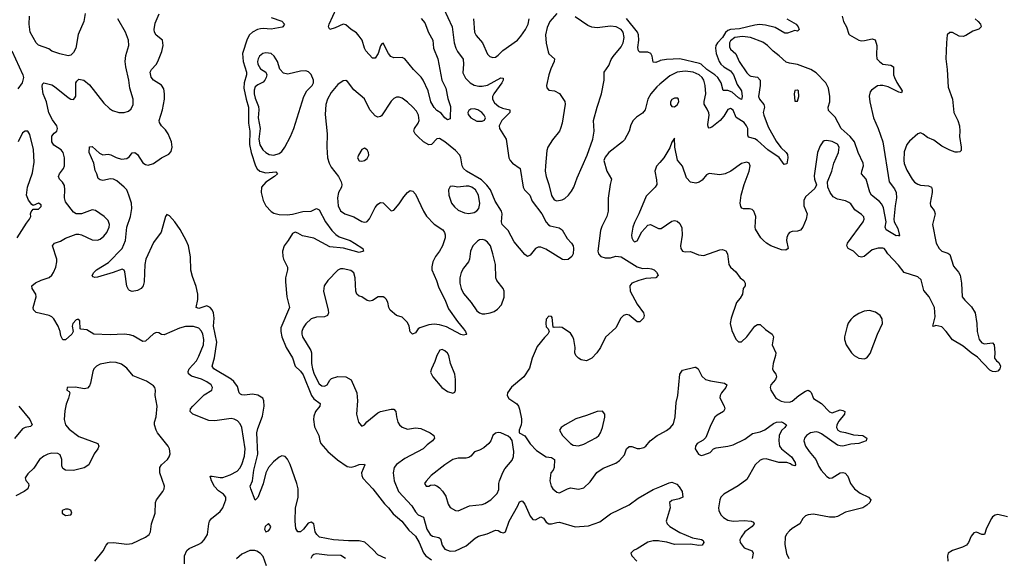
# Model space of a CAD drawing. Header units: inches. Extents: x 1771504 to 1971212, y 471788 to 643615.
# Tile 396 of 587: x 1885208 to 1892578, y 591991 to 596024. Entities that reach past the tile are written whole.
import ezdxf

# ---------------------------------------------------------------- set-up
doc = ezdxf.new("R2010")
doc.units = ezdxf.units.IN
doc.header["$MEASUREMENT"] = 0
doc.layers.add('B8589', color=7, linetype='Continuous')
doc.layers.add('B8599', color=7, linetype='Continuous')

msp = doc.modelspace()

# ---------------------------------------------------------------- linework, layer by layer
at = {"layer": 'B8589', "color": 5}
for points, elevation in [([(1888381.2, 596110), (1888445.8, 595970), (1888459.4, 595850), (1888471.8, 595810), (1888484.8, 595784.8), (1888527.4, 595727.4), (1888531.2, 595691.2), (1888525.7, 595625.7), (1888546.4, 595586.4), (1888581.2, 595550), (1888610, 595534.4), (1888646.1, 595526), (1888670, 595525.5), (1888710, 595534.1), (1888810, 595588.5), (1888826.8, 595586.8), (1888827, 595570), (1888817.8, 595550), (1888756.8, 595470), (1888747, 595450), (1888746.3, 595430), (1888761.7, 595401.7), (1888794.5, 595374.5), (1888822.3, 595362.3), (1888878, 595350), (1888876.9, 595330), (1888816.5, 595270), (1888797.1, 595230), (1888799.3, 595210), (1888849.1, 595129.1), (1888870.2, 594990.2), (1888879.6, 594970), (1888896.9, 594950), (1888954.3, 594910), (1888976.5, 594770), (1888987.8, 594750), (1889026.2, 594710), (1889045, 594665), (1889116.3, 594570), (1889150, 594507), (1889167.2, 594487.2), (1889180, 594480), (1889245.8, 594465.8), (1889270, 594451), (1889305.4, 594385.4), (1889338, 594350), (1889350.6, 594330), (1889354.9, 594310), (1889350.4, 594269.6), (1889341, 594250), (1889312.8, 594227.2), (1889290, 594225.1), (1889270.5, 594229.5), (1889146, 594306), (1889110, 594319.8), (1889090, 594321.5), (1889068.3, 594311.7), (1889030, 594259.6), (1889010, 594251.8), (1888990, 594266), (1888910, 594361.1), (1888864.5, 594444.5), (1888818.9, 594490), (1888814, 594510), (1888820.9, 594570), (1888814.8, 594590), (1888766.2, 594666.2), (1888732, 594750), (1888705.6, 594785.6), (1888665.5, 594825.5), (1888552.5, 594890), (1888530, 594909.1), (1888520.2, 594930), (1888511.3, 594990), (1888501.8, 595010), (1888470, 595044.5), (1888389.7, 595110), (1888350, 595134), (1888330, 595131), (1888290.2, 595089.8), (1888270, 595086.9), (1888230, 595109.7), (1888188.4, 595148.4), (1888168.3, 595170), (1888158, 595190), (1888162.8, 595210), (1888190.3, 595249.7), (1888197.7, 595270), (1888193.4, 595310), (1888178.1, 595338.1), (1888150, 595369.8), (1888110, 595407.2), (1888070, 595435.4), (1888050, 595444.2), (1888030, 595443.6), (1888010, 595434.5), (1887990, 595414.5), (1887915.6, 595304.4), (1887910, 595298), (1887890, 595293.6), (1887870, 595303), (1887830, 595349.7), (1887790, 595432.3), (1887710, 595498.9), (1887661.1, 595561.1), (1887650, 595568.2), (1887630, 595567.1), (1887590, 595538.9), (1887540.3, 595479.7), (1887511.6, 595430), (1887499.5, 595390), (1887495.1, 595315.1), (1887510.3, 595170.3), (1887506.3, 595070), (1887513.4, 594990), (1887525, 594950), (1887539.5, 594919.5), (1887593.8, 594850), (1887614, 594810), (1887618.6, 594790), (1887616.1, 594770), (1887595.8, 594730), (1887587, 594690), (1887591.3, 594630), (1887610, 594592.2), (1887642, 594570), (1887710, 594548), (1887770, 594512.3), (1887790, 594506.7), (1887804, 594510), (1887810, 594511.8), (1887826.4, 594533.6), (1887870, 594617), (1887890, 594643.7), (1887910, 594655.8), (1887930, 594652.4), (1887990, 594593.4), (1888010, 594597.3), (1888050, 594644.9), (1888082.8, 594697.2), (1888110, 594730.8), (1888130, 594744), (1888150, 594740.7), (1888170, 594717.3), (1888230.4, 594590), (1888252.8, 594552.7), (1888310, 594494), (1888374.9, 594450), (1888388.5, 594430), (1888393, 594413), (1888392, 594390), (1888372, 594330), (1888350.3, 594290), (1888319.5, 594250), (1888300.4, 594210), (1888292.7, 594172.7), (1888294.4, 594150), (1888329.2, 594070), (1888343.1, 594023.1), (1888396.5, 593916.5), (1888418.5, 593858.5), (1888484.9, 593764.9), (1888531.3, 593710), (1888544.9, 593690), (1888552.7, 593670), (1888550, 593666.6), (1888530, 593663), (1888510, 593667.3), (1888404, 593724), (1888350, 593739.8), (1888310, 593745), (1888270, 593739.8), (1888203.2, 593716.8), (1888190, 593709.5), (1888170, 593678), (1888148.5, 593668.5), (1888130, 593686), (1888124.4, 593730), (1888110, 593756.3), (1888070, 593795.6), (1888029.2, 593809.2), (1887982, 593850), (1887970.9, 593870), (1887963.5, 593910), (1887952.4, 593932.4), (1887942, 593942), (1887930, 593949.7), (1887891.9, 593948.1), (1887850, 593920.5), (1887830, 593915.8), (1887810, 593921.6), (1887770, 593949.5), (1887750, 593954.5), (1887732.3, 593970), (1887725.4, 593990), (1887720.4, 594090), (1887708.8, 594128.8), (1887686.2, 594146.2), (1887630, 594159.3), (1887610, 594157.6), (1887590, 594148.3), (1887514.9, 594070), (1887488.2, 594030), (1887482.4, 593990), (1887518.2, 593850), (1887519.6, 593830), (1887512.2, 593810), (1887490, 593799.8), (1887430, 593797.2), (1887390, 593784.8), (1887350, 593747.8), (1887330, 593717), (1887320.3, 593690), (1887319.6, 593670), (1887325.5, 593650), (1887387.2, 593547.2), (1887392.7, 593530), (1887393.5, 593450), (1887399, 593410), (1887411.8, 593370), (1887450, 593298.3), (1887470, 593282), (1887490, 593278.9), (1887510.7, 593289.3), (1887530, 593324.9), (1887543.3, 593336.7), (1887590, 593351.8), (1887650, 593348.7), (1887690, 593327.7), (1887733.1, 593230), (1887738, 593170), (1887730.5, 593070), (1887744, 593010), (1887764.5, 592984.5), (1887770, 592981), (1887790, 592991), (1887806.2, 593013.8), (1887890, 593081.1), (1887910, 593090.3), (1887990, 593108.7), (1888008.5, 593108.5), (1888024.9, 593090), (1888029.1, 593049.1), (1888039.5, 593010), (1888052.2, 592990), (1888072.1, 592972.1), (1888110, 592958.5), (1888170, 592967.5), (1888210, 592962.3), (1888281.6, 592930), (1888307.7, 592910), (1888313.4, 592890), (1888299.5, 592870), (1888258.8, 592841.2), (1888227.4, 592810), (1888090, 592738.5), (1888030, 592693.2), (1888012.4, 592670), (1888002.8, 592630), (1888011.2, 592570), (1888043.9, 592490), (1888142.8, 592382.8), (1888170, 592338), (1888190, 592316.5), (1888230, 592299.3), (1888256.4, 592210), (1888279.8, 592170), (1888297.5, 592157.5), (1888346.8, 592146.8), (1888357.4, 592137.4), (1888371.1, 592090), (1888390, 592059), (1888430, 592043.2), (1888470, 592046.4), (1888550, 592084.6), (1888617.9, 592142.1), (1888643.3, 592156.7), (1888706.9, 592173.1), (1888770, 592202), (1888790, 592199.3), (1888810, 592185.5), (1888830, 592180.5), (1888845.2, 592190), (1888871.9, 592270), (1888937.2, 592382.8), (1888950, 592413), (1888970, 592422), (1888990, 592397.3), (1889030, 592305.5), (1889050, 592282), (1889070, 592278.3), (1889110, 592301.1), (1889130, 592292.7), (1889150, 592262.3), (1889170, 592248.2), (1889190, 592248.3), (1889230, 592260.2), (1889250, 592261.2), (1889366.2, 592226.2), (1889466.2, 592233.8), (1889550, 592264), (1889630, 592324.7), (1889770, 592392), (1889838.3, 592441.7), (1889950, 592505.7), (1890000, 592526.8)], 340), ([(1888212.8, 596032.7), (1888240.4, 596000.4), (1888267.8, 595927.8), (1888300.2, 595870), (1888306.5, 595810), (1888339, 595730), (1888368.4, 595570), (1888399.3, 595510), (1888413, 595433), (1888434, 595374), (1888431.7, 595288.3), (1888430, 595282), (1888410, 595274), (1888390, 595289.3), (1888363, 595323), (1888330, 595345.1), (1888310, 595367), (1888286.9, 595410), (1888265.7, 595490), (1888229, 595570), (1888213.1, 595593.1), (1888157.2, 595650), (1888090, 595729.7), (1888070, 595741.3), (1888010, 595738.9), (1887987.4, 595747.4), (1887969.7, 595769.7), (1887930, 595848.7), (1887918, 595842), (1887910, 595828), (1887890.4, 595770), (1887870, 595735.1), (1887850, 595736.2), (1887799.1, 595790), (1887788.4, 595810), (1887772.8, 595870), (1887750, 595901.7), (1887730, 595924.8), (1887689.8, 595949.8), (1887650, 595986.3), (1887629.6, 595989.6), (1887570, 595962.7), (1887529.3, 595950), (1887520.5, 595970), (1887526, 595990), (1887580.4, 596110)], 320), ([(1885697.3, 596070), (1885689.1, 596010.9), (1885647.1, 595912.9), (1885627.7, 595810), (1885610, 595779), (1885590, 595759), (1885570, 595754), (1885509.3, 595769.3), (1885450, 595789), (1885425.2, 595805.2), (1885350, 595832.3), (1885332.3, 595850), (1885287.1, 595930), (1885279.2, 595990), (1885281.1, 596050)], 340), ([(1886442.9, 591950), (1886442.9, 592010), (1886459.5, 592050), (1886475.8, 592064.2), (1886550, 592096), (1886570.6, 592109.4), (1886590, 592130.4), (1886613.3, 592170), (1886623, 592250), (1886629.6, 592270), (1886645.1, 592290), (1886710, 592340.5), (1886727.8, 592370), (1886751.8, 592430), (1886752, 592450), (1886734, 592470), (1886695.8, 592495.8), (1886667.4, 592527.4), (1886643.9, 592570), (1886634.6, 592605.4), (1886650, 592607.2), (1886710, 592595.6), (1886730, 592597.2), (1886784.8, 592615.2), (1886835.4, 592644.6), (1886854.9, 592665.1), (1886870, 592692.7), (1886890, 592756.3), (1886895.8, 592810), (1886870.5, 592970), (1886858.1, 592998.1), (1886839.5, 593019.5), (1886813.3, 593033.3), (1886790, 593038.1), (1886670, 593020.9), (1886623.3, 593023.3), (1886503.7, 593070), (1886483.6, 593090), (1886487.3, 593110), (1886504.5, 593130), (1886590, 593215.3), (1886645.6, 593250), (1886651.9, 593270), (1886640.4, 593290), (1886610, 593312.2), (1886570, 593332.7), (1886494.5, 593354.5), (1886471.6, 593371.6), (1886469.1, 593390), (1886476.8, 593410), (1886530.5, 593470), (1886550, 593504.9), (1886584.9, 593590), (1886586.6, 593630), (1886578.9, 593670), (1886570, 593692.9), (1886550, 593715), (1886510, 593727.5), (1886450, 593727.1), (1886405.1, 593714.9), (1886290, 593663.6), (1886270, 593666.6), (1886250, 593679), (1886230, 593682.7), (1886210, 593672.3), (1886150, 593616.3), (1886130, 593614), (1886057.6, 593657.6), (1886030, 593665.4), (1885990, 593669.7), (1885884.4, 593664.4), (1885762, 593670), (1885710, 593700.9), (1885665.6, 593705.6), (1885662, 593710), (1885657.2, 593770), (1885650, 593779), (1885638, 593778), (1885630, 593777.2), (1885605.3, 593750), (1885601.6, 593730), (1885607.7, 593690), (1885599.1, 593670), (1885550, 593627), (1885530, 593626), (1885516.6, 593656.6), (1885510.9, 593690), (1885497.1, 593730), (1885464.8, 593784.8), (1885450, 593799.6), (1885430, 593809.7), (1885332, 593832), (1885312.1, 593852.1), (1885309.6, 593870), (1885331.1, 593950), (1885328.2, 593970), (1885302, 594010), (1885299.7, 594030), (1885326.8, 594053.2), (1885370, 594073.8), (1885430, 594094.3), (1885449, 594111), (1885461.5, 594130), (1885477.6, 594170), (1885485.6, 594210), (1885485.1, 594230), (1885454.7, 594330), (1885469.6, 594350), (1885513.5, 594366.5), (1885550, 594388.7), (1885630, 594417.1), (1885650, 594417.6), (1885670, 594412), (1885750, 594376.5), (1885790, 594373.6), (1885810, 594380.2), (1885838, 594402), (1885859.8, 594430), (1885878.2, 594470), (1885880.3, 594490), (1885870, 594519.6), (1885840.9, 594550), (1885774.7, 594594.7), (1885750, 594600.5), (1885670, 594571.3), (1885630, 594569.6), (1885610, 594582), (1885550, 594659.5), (1885543.5, 594690), (1885546.2, 594750), (1885542.9, 594782.9), (1885527.9, 594807.9), (1885505.4, 594830), (1885497.7, 594850), (1885506.2, 594870), (1885535.9, 594910), (1885542.9, 594930), (1885544.6, 594990), (1885532.7, 595030), (1885519.7, 595050), (1885465, 595085), (1885447.8, 595110), (1885448.9, 595151.1), (1885466, 595174), (1885486, 595190), (1885491.5, 595210), (1885486.6, 595230), (1885454.7, 595274.8), (1885427.5, 595327.5), (1885408, 595410), (1885384, 595470), (1885377.2, 595522.8), (1885378, 595542), (1885389, 595551), (1885450, 595536.3), (1885470, 595524.9), (1885570, 595440.8), (1885590, 595429.2), (1885610, 595427.4), (1885622, 595438), (1885628.5, 595451.5), (1885629.7, 595550.3), (1885636.6, 595563.4), (1885650, 595578.8), (1885689.2, 595570.8), (1885730, 595536.3), (1885837.9, 595397.9), (1885879.5, 595359.5), (1885903.9, 595344), (1885950, 595328.1), (1885990, 595328.6), (1886021.5, 595338.5), (1886043.6, 595356.4), (1886057.2, 595390), (1886058.7, 595430), (1886033.6, 595510), (1886026.4, 595570), (1886002.9, 595670), (1885998.5, 595710), (1886003.6, 595756.4), (1886026.2, 595830), (1886023.1, 595870), (1886000.7, 595930), (1885944.1, 596030)], 340), ([(1887950, 591988.5), (1887890, 592016), (1887854.9, 592054.9), (1887791.2, 592111.2), (1887750, 592121.4), (1887670, 592121), (1887558, 592130), (1887453.2, 592150), (1887431.5, 592170), (1887421.1, 592190), (1887409.6, 592249.6), (1887390, 592260.5), (1887367.1, 592252.9), (1887333.4, 592210), (1887310, 592189.5), (1887289.5, 592189.5), (1887274.2, 592214.2), (1887269.7, 592270.3), (1887271.8, 592370), (1887293.4, 592446.6), (1887291.5, 592510), (1887282.5, 592550), (1887232.4, 592692.4), (1887214.1, 592734.1), (1887194.5, 592754.5), (1887170, 592757.3), (1887150, 592748.5), (1887107.1, 592712.9), (1887070.6, 592670), (1887050.1, 592630), (1887030.4, 592549.6), (1886990, 592445.1), (1886970, 592427), (1886937.6, 592510), (1886934.2, 592530), (1886949.9, 592570.1), (1886960.3, 592650), (1886990.8, 592770), (1886983.2, 592930), (1886990, 592962.4), (1887025, 593055), (1887037.8, 593130), (1887036.8, 593170), (1887027.4, 593190), (1886990, 593212.5), (1886950, 593220.6), (1886890, 593211.7), (1886870, 593214.2), (1886860.2, 593220.2), (1886850.7, 593230.7), (1886837.4, 593277.4), (1886810, 593315.2), (1886790, 593331.7), (1886662.4, 593410), (1886648.7, 593430), (1886667.3, 593492.7), (1886683.1, 593610), (1886659.9, 593730), (1886663.5, 593790), (1886658.5, 593830), (1886650, 593850.8), (1886634, 593870), (1886610, 593880.2), (1886550, 593861.2), (1886529.1, 593869.1), (1886541.2, 593930), (1886542.7, 593970), (1886530, 594025.6), (1886500.9, 594100.9), (1886488.4, 594148.4), (1886487.2, 594247.2), (1886471.5, 594330), (1886455.5, 594370), (1886410, 594452.4), (1886370, 594509.6), (1886330, 594555.1), (1886310, 594565.2), (1886299.1, 594550), (1886266.1, 594433.9), (1886210, 594354.5), (1886153.4, 594230), (1886145.2, 594190), (1886139.6, 594060.4), (1886132.4, 594030), (1886117.3, 594010), (1886090, 593996.2), (1886050, 593989.6), (1886030, 593995.1), (1886022.6, 594002.6), (1886009.8, 594029.8), (1885995.9, 594135.9), (1885989.6, 594149.7), (1885974.7, 594154.8), (1885907.7, 594130), (1885790, 594095.6), (1885770, 594093.2), (1885758, 594098), (1885750, 594108), (1885763.7, 594130), (1885783.7, 594150), (1885873, 594207), (1885975.9, 594310), (1886000.6, 594370), (1886010.7, 594470), (1886038.5, 594550), (1886048.9, 594610), (1886044.5, 594650), (1886025.6, 594710), (1886009.8, 594749.8), (1885991.1, 594770), (1885936.4, 594816.4), (1885910, 594829.9), (1885887.7, 594832.3), (1885830, 594819.8), (1885810, 594823.9), (1885794.9, 594834.9), (1885786, 594870), (1885773.9, 594893.9), (1885764.4, 594950), (1885729.1, 595030), (1885730, 595070.8), (1885750, 595074.6), (1885805.3, 595025.3), (1885830, 595012.4), (1885870, 595016.5), (1885890, 595011.8), (1885930, 594991.4), (1885970, 594980.8), (1886010, 594983.6), (1886030, 594998.4), (1886050, 595028.2), (1886070, 595030.3), (1886090, 595014), (1886130, 594951.6), (1886150, 594939.1), (1886170, 594934.7), (1886210, 594946.2), (1886270.4, 594989.6), (1886324.1, 595016), (1886342.4, 595037.6), (1886350.6, 595070), (1886344.5, 595110), (1886319.4, 595170), (1886300.4, 595200.4), (1886270.4, 595230.4), (1886254.5, 595254.5), (1886252.3, 595270), (1886277.4, 595350), (1886292.7, 595430), (1886292.8, 595470), (1886287, 595507), (1886270, 595533.7), (1886209.7, 595570), (1886193.3, 595593.3), (1886185.1, 595630), (1886194.7, 595650), (1886230.5, 595689.5), (1886242.7, 595710), (1886273.2, 595786.8), (1886282.2, 595830), (1886278, 595870), (1886230, 595907.1), (1886218.3, 595930), (1886214.9, 595950), (1886221.6, 595998.4), (1886252.3, 596067.7)], 320), ([(1887090, 596041), (1887170, 596013.1), (1887190.6, 595990), (1887178.8, 595970), (1887172.4, 595967.6), (1887090, 595953.2), (1887030, 595958.3), (1887010, 595956), (1886988.4, 595950), (1886950.3, 595930), (1886929.5, 595910.5), (1886910, 595876.9), (1886877, 595770), (1886882, 595710), (1886905.3, 595630), (1886905.2, 595610), (1886887.7, 595550), (1886886.7, 595510), (1886902.3, 595430), (1886920.5, 595370), (1886920.6, 595250), (1886929.7, 595189.7), (1886929.1, 595090), (1886940.6, 595030), (1886973.6, 594930), (1886986.6, 594906.6), (1887005, 594890), (1887050, 594877.3), (1887125.8, 594885.8), (1887137.3, 594870), (1887115.2, 594850), (1887050, 594807.7), (1887019.4, 594770), (1887016.9, 594730), (1887031, 594670), (1887049.6, 594630), (1887090, 594586.5), (1887110, 594574.1), (1887150, 594564.4), (1887210, 594561.9), (1887250, 594566.6), (1887328.5, 594588.5), (1887388.8, 594591.2), (1887430.2, 594610.2), (1887450, 594599.5), (1887497.1, 594510), (1887545.7, 594445.7), (1887575.1, 594415.1), (1887599, 594399), (1887682, 594370), (1887715.5, 594350), (1887776.3, 594310), (1887781, 594290), (1887750, 594281.7), (1887632.7, 594312.7), (1887530, 594322), (1887410, 594387.4), (1887324.7, 594404.7), (1887290, 594426.6), (1887270, 594433.6), (1887250, 594422.7), (1887218.4, 594370), (1887187.7, 594330), (1887176.4, 594290), (1887177.6, 594250), (1887183.1, 594230), (1887212.7, 594170), (1887214, 594150), (1887198.8, 594090), (1887198.4, 594061.6), (1887208.8, 593948.8), (1887226.7, 593870), (1887164, 593716), (1887162.2, 593690), (1887169.7, 593649.7), (1887203.4, 593570), (1887251.4, 593491.4), (1887270.1, 593430), (1887310, 593392.3), (1887330, 593364.8), (1887392.6, 593210), (1887410, 593185), (1887458.3, 593150), (1887453.8, 593130), (1887422, 593090), (1887410, 593054.5), (1887407.8, 593030), (1887414.6, 592974.6), (1887446.4, 592910), (1887454, 592870), (1887462.5, 592850), (1887514.1, 592790), (1887587.2, 592727.2), (1887659.2, 592679.2), (1887690, 592672.7), (1887720, 592680), (1887750, 592694.5), (1887790, 592696), (1887793, 592690), (1887766.4, 592630), (1887768.7, 592610), (1887777.8, 592590), (1887851.7, 592511.7), (1887938.7, 592398.7), (1887970.1, 592370.1), (1888005, 592325), (1888069.3, 592270), (1888121.9, 592201.9), (1888170, 592155.6), (1888198, 592110), (1888230, 592033), (1888248.8, 592010), (1888290, 591980.2)], 320), ([(1888604, 596030), (1888612.3, 595930), (1888625.4, 595905.4), (1888672.5, 595850), (1888710, 595767), (1888728.4, 595748.4), (1888742.2, 595742.2), (1888750, 595739.6), (1888770, 595744.4), (1888790, 595757.7), (1888825.8, 595794.2), (1888934.7, 595870), (1888960.5, 595899.5), (1888993.6, 595950), (1889013.6, 595990), (1889022.4, 596030)], 360), ([(1889230, 596069.6), (1889177.1, 596010), (1889155.6, 595964.4), (1889145.3, 595910), (1889148.4, 595848.4), (1889163.2, 595783.2), (1889170, 595768.2), (1889210.3, 595730), (1889208.7, 595710), (1889183, 595657), (1889169.2, 595610.8), (1889151.8, 595530), (1889153.8, 595513.8), (1889170, 595497.1), (1889211, 595490), (1889250, 595470.3), (1889290, 595410.5), (1889292, 595392), (1889267.9, 595250), (1889256.5, 595210), (1889247.8, 595190), (1889195.8, 595124.2), (1889161.5, 595070), (1889155.2, 595044.8), (1889143.9, 594930), (1889142.2, 594890), (1889148.2, 594850), (1889170.2, 594790), (1889190, 594707.7), (1889210, 594675.8), (1889230, 594668.8), (1889270, 594675.6), (1889290, 594686.3), (1889316.9, 594710), (1889339.6, 594740.4), (1889356.4, 594770), (1889380.4, 594839.6), (1889456.9, 595010), (1889499.1, 595130), (1889507.2, 595190), (1889504.2, 595270), (1889530.8, 595370), (1889563.7, 595470), (1889582.9, 595570), (1889582.9, 595630), (1889617.9, 595682.1), (1889635.2, 595724.8), (1889650.5, 595749.5), (1889710, 595819.5), (1889724.6, 595850), (1889733.3, 595890), (1889725.8, 595930), (1889709.8, 595950), (1889673, 595970), (1889630, 595975.6), (1889530, 595963.4), (1889490, 595967.5), (1889460, 595980), (1889366.2, 596046.2)], 360), ([(1890000, 595716), (1889970, 595704.4), (1889950, 595707), (1889943, 595750), (1889931.8, 595771.8), (1889910, 595779.8), (1889850, 595780.7), (1889839.5, 595790), (1889835.1, 595815.1), (1889842, 595870), (1889840.1, 595910), (1889831.7, 595930), (1889750, 596032.1)], 340), ([(1885150.2, 595790), (1885232.8, 595610), (1885236.9, 595590), (1885225.7, 595550), (1885194.3, 595505.7)], 340), ([(1890000, 595540.1), (1889978.4, 595521.6), (1889932.2, 595470), (1889909.3, 595430), (1889890, 595349.6), (1889870, 595324.2), (1889825.3, 595294.8), (1889799.3, 595270), (1889783.4, 595236.6), (1889770, 595189), (1889734.6, 595125.4), (1889721, 595110), (1889617.3, 595030), (1889590, 594994), (1889582, 594970), (1889602, 594890), (1889639.3, 594830), (1889627.4, 594790), (1889613, 594687), (1889614.3, 594590), (1889602.8, 594550), (1889565, 594475), (1889555.5, 594444.5), (1889535.8, 594290), (1889539.6, 594270), (1889558.4, 594250), (1889590, 594240.6), (1889630, 594241.2), (1889670, 594253.6), (1889710, 594248.6), (1889830, 594174.1), (1889870, 594162), (1889910, 594162.7), (1889937.6, 594157.6), (1889956.3, 594150), (1889974.4, 594134.4), (1889988.4, 594110), (1889970, 594091.6), (1889894.4, 594085.6), (1889842.4, 594070), (1889790.4, 594050), (1889776.5, 594030), (1889777.4, 593990), (1889830, 593893.4), (1889877, 593830), (1889883.1, 593810), (1889877.6, 593790), (1889850, 593760.7), (1889830, 593761.6), (1889770, 593810.8), (1889750, 593815.3), (1889728.8, 593810), (1889708, 593790), (1889670, 593716.2), (1889594.1, 593645.9), (1889554.9, 593570), (1889528.5, 593530), (1889490, 593489.7), (1889450, 593469.7), (1889410, 593477.2), (1889389.9, 593489.9), (1889371.7, 593510), (1889364.7, 593530), (1889365, 593570), (1889355.3, 593630), (1889348.8, 593648.8), (1889330, 593676.2), (1889270, 593718), (1889250, 593722.9), (1889210, 593719), (1889202.7, 593722.7), (1889193.6, 593793.6), (1889190, 593802), (1889170, 593804), (1889150, 593782), (1889146.4, 593750), (1889150, 593724.7), (1889164.7, 593710), (1889171, 593690), (1889162.8, 593670), (1889135.8, 593644.2), (1889082.9, 593577.1), (1889045.3, 593490), (1889025.5, 593414.5), (1888983, 593350), (1888890, 593272.9), (1888860.6, 593230), (1888858.2, 593210), (1888868.6, 593188.6), (1888930, 593147.7), (1888942.4, 593130), (1888948.9, 593108.9), (1888964.4, 593035.6), (1888965.3, 593010), (1888963.1, 592990), (1888948, 592950), (1888946.8, 592930), (1888990, 592907.6), (1889030, 592849.2), (1889077.4, 592797.4), (1889150, 592751.5), (1889190, 592746.9), (1889210.9, 592730.9), (1889208.6, 592671.4), (1889201.7, 592650), (1889184.2, 592630), (1889176.9, 592570), (1889186.3, 592530), (1889198.3, 592510), (1889230, 592486), (1889250, 592481.8), (1889310, 592512.2), (1889330, 592517.6), (1889390, 592508.8), (1889430, 592517.6), (1889477.4, 592562.6), (1889527.7, 592632.3), (1889575.2, 592664.8), (1889670, 592702.7), (1889696.9, 592723.1), (1889734.9, 592765.1), (1889751.5, 592810), (1889770, 592828.5), (1889790, 592827.6), (1889830, 592813.6), (1889850, 592812.4), (1889879.6, 592820.4), (1889896.3, 592830), (1889928.8, 592871.2), (1889979.7, 592910), (1890000, 592920.9)], 360), ([(1885189.7, 594390), (1885258.6, 594501.4), (1885282.9, 594530), (1885292, 594550), (1885289.6, 594570), (1885294.5, 594585.5), (1885310, 594606), (1885350, 594604.9), (1885370, 594624.7), (1885370, 594638), (1885350, 594649), (1885310, 594633.2), (1885299.3, 594639.3), (1885273, 594673), (1885260.3, 594710), (1885265.8, 594770), (1885303.7, 594876.3), (1885316.5, 594956.5), (1885311.1, 595051.1), (1885283.7, 595163.7), (1885270, 595189.4), (1885250, 595189.6), (1885230, 595177.6), (1885197.5, 595110)], 360), ([(1890000, 594955.6), (1889973.9, 594926.1), (1889962.9, 594890), (1889976.2, 594823.8), (1889976.4, 594790), (1889964.9, 594770), (1889897.5, 594702.5), (1889843.1, 594570), (1889810, 594504.5), (1889798.2, 594470), (1889788.5, 594411.5), (1889790.3, 594390), (1889800.3, 594370), (1889810, 594360.3), (1889830, 594368.7), (1889865.7, 594434.3), (1889910, 594486), (1889930, 594490.5), (1889990, 594459.3), (1890000, 594460.4)], 380), ([(1885769.8, 591970.2), (1885833.6, 592046.4), (1885854.5, 592090), (1885870, 592107.7), (1885910, 592110.3), (1886010, 592096), (1886050, 592101.7), (1886150.8, 592149.2), (1886176.9, 592170), (1886186.6, 592190), (1886193.7, 592250), (1886223, 592330), (1886224.5, 592410), (1886232.3, 592430), (1886279.3, 592490), (1886289.4, 592510), (1886292.3, 592530), (1886256.3, 592630), (1886256.9, 592670), (1886268.6, 592691.4), (1886315.6, 592730), (1886327.6, 592750), (1886334.2, 592774.2), (1886329.6, 592810), (1886319.6, 592830), (1886240.5, 592930), (1886229.7, 592950), (1886218, 592990), (1886217.4, 593010), (1886228.7, 593051.3), (1886237.2, 593130), (1886222.4, 593210), (1886223.7, 593250), (1886219.3, 593270), (1886210, 593281.2), (1886156.9, 593316.9), (1886057.8, 593357.8), (1886010, 593415.4), (1885970, 593443.5), (1885930, 593457.2), (1885890, 593460.8), (1885810, 593443.9), (1885782.4, 593430), (1885762, 593410), (1885754.6, 593390), (1885738.4, 593301.6), (1885730, 593281.2), (1885714.6, 593265.4), (1885690, 593259.6), (1885626.4, 593273.6), (1885564.7, 593270), (1885562, 593250), (1885579.8, 593239.8), (1885584.7, 593230), (1885574.4, 593190), (1885555.8, 593144.2), (1885545.4, 593094.6), (1885542.1, 593030), (1885550.9, 592990), (1885578.6, 592958.6), (1885650, 592904.1), (1885793.4, 592850), (1885801.6, 592830), (1885794.4, 592810), (1885766.7, 592773.3), (1885726.8, 592690), (1885691.7, 592668.3), (1885610, 592648.3), (1885550, 592649.7), (1885530, 592663.7), (1885524.2, 592684.2), (1885524.8, 592730), (1885510, 592764.7), (1885494.9, 592774.9), (1885450, 592777.7), (1885418.4, 592770), (1885390, 592756.8), (1885355.5, 592730), (1885314.6, 592665.4), (1885270, 592624.2), (1885250, 592592.3), (1885253.7, 592573.7), (1885273.4, 592550), (1885277.3, 592537.3), (1885270.3, 592510), (1885241.6, 592490), (1885180.4, 592459.6)], 360), ([(1885201.6, 593130), (1885284.9, 593030), (1885302, 592990), (1885290, 592978), (1885250, 592969.7), (1885230, 592960.5), (1885170, 592887)], 340), ([(1890000, 592120.5), (1889990, 592122.1), (1889950, 592120.6), (1889910, 592110.8), (1889830, 592060.7), (1889802, 592050), (1889783, 592030), (1889790.5, 592010), (1889828.5, 591970)], 340), ([(1887054.9, 591934.9), (1887030, 592005.6), (1887010, 592026), (1886983.3, 592043.3), (1886968.2, 592048.2), (1886930, 592048.3), (1886870, 592023.1), (1886830, 591988.1)], 340), ([(1887646.3, 591990), (1887611.1, 592011.1), (1887510, 592014.6), (1887430, 592023.9), (1887410, 592020.5), (1887397.6, 592010), (1887388.1, 591990)], 340)]:
    msp.add_lwpolyline(points, dxfattribs=dict(at, elevation=elevation))
for points, elevation in [([(1887050, 595776.5), (1887028.5, 595770), (1887003.2, 595750), (1886992.6, 595730), (1886988.5, 595710), (1886990.3, 595690), (1887010, 595657), (1887050.7, 595630), (1887058.4, 595610), (1887053.4, 595590), (1887043.2, 595570), (1887030, 595556.8), (1886990, 595537.3), (1886970, 595521.1), (1886963.4, 595496.6), (1886963.7, 595470), (1886970, 595435.3), (1886995, 595375), (1886998.9, 595350), (1886992.2, 595290), (1887007.1, 595210), (1886998.7, 595130), (1887006, 595086), (1887027.1, 595050), (1887050, 595029.3), (1887075, 595015), (1887110, 595009.4), (1887150, 595022.5), (1887170, 595037.8), (1887192.9, 595070), (1887236.4, 595150), (1887260.9, 595210), (1887334.5, 595450), (1887358, 595490), (1887398.7, 595530), (1887408, 595550), (1887408, 595570), (1887390, 595614), (1887370, 595634.7), (1887350, 595641.1), (1887310, 595639.2), (1887216.2, 595616.2), (1887184, 595624), (1887154.3, 595654.3), (1887138, 595710), (1887114.3, 595750), (1887089.8, 595769.8)], 340), ([(1888610, 595357.2), (1888586.1, 595353.9), (1888570, 595345.1), (1888562, 595330), (1888566.1, 595313.9), (1888584.9, 595290), (1888630, 595265), (1888670, 595263.9), (1888688.4, 595271.6), (1888695.1, 595290), (1888685.6, 595310), (1888666.6, 595330), (1888637.7, 595350)], 340), ([(1887790, 595062.7), (1887770, 595053.2), (1887744, 595010), (1887737.3, 594990), (1887750, 594967.3), (1887770, 594964.9), (1887790, 594970.7), (1887810, 594984.9), (1887822, 595010), (1887819.5, 595030), (1887810, 595049)], 360), ([(1888550, 594778), (1888488.8, 594768.8), (1888450, 594776.9), (1888430, 594774), (1888419, 594750), (1888419.7, 594710), (1888440.2, 594650), (1888461.8, 594621.8), (1888490, 594598.8), (1888538.9, 594579), (1888570, 594572.7), (1888610, 594580.2), (1888630, 594592.6), (1888644.8, 594610), (1888653.3, 594646.7), (1888642, 594710), (1888619.4, 594750), (1888593.1, 594770), (1888570, 594776.9)], 360), ([(1888670, 594378.8), (1888650, 594375.3), (1888634.5, 594365.5), (1888599.7, 594330), (1888583.5, 594290), (1888575.6, 594230), (1888568.7, 594211.3), (1888530, 594162.6), (1888512.6, 594130), (1888502.7, 594090), (1888502.5, 594050), (1888511.6, 594010), (1888530, 593972.7), (1888586.7, 593906.7), (1888630, 593844.6), (1888650, 593829.1), (1888670, 593822.4), (1888690, 593820.7), (1888730, 593829), (1888760, 593840), (1888784.7, 593855.3), (1888815.1, 593890), (1888834.9, 593945.1), (1888833.6, 593990), (1888827.3, 594010), (1888779.5, 594070), (1888772, 594090), (1888768.6, 594191.4), (1888750.6, 594270), (1888731.3, 594330), (1888710, 594358.2), (1888690, 594373.5)], 360), ([(1888370, 593554), (1888352, 593550), (1888330.3, 593509.7), (1888315.8, 593464.2), (1888290.5, 593410), (1888284.5, 593384.5), (1888301, 593350), (1888368.9, 593268.9), (1888410, 593240.5), (1888450, 593226.8), (1888464.7, 593235.3), (1888469.4, 593250.6), (1888471, 593330), (1888464.5, 593370), (1888432.6, 593450), (1888421.3, 593510), (1888410, 593527), (1888390, 593544.5)], 360), ([(1889571.6, 593091.6), (1889530, 593091.1), (1889450, 593059.3), (1889370, 593034.6), (1889290.4, 592990), (1889261.6, 592970), (1889248, 592950), (1889272, 592910), (1889330, 592850.3), (1889350, 592837.4), (1889390, 592832.7), (1889430, 592846), (1889525.1, 592894.9), (1889542.6, 592910), (1889555.6, 592930), (1889570.8, 592970), (1889587.9, 593047.9), (1889587.3, 593070)], 380), ([(1888790, 592932.4), (1888770, 592928), (1888749.4, 592910.6), (1888733.8, 592870), (1888720.3, 592850), (1888682.7, 592817.3), (1888650, 592800.4), (1888611.8, 592788.2), (1888584.5, 592755.5), (1888570, 592746), (1888550, 592740.3), (1888490, 592740.6), (1888450, 592729.8), (1888390, 592690.7), (1888287.7, 592610), (1888250, 592568.7), (1888238.8, 592550), (1888250, 592531.3), (1888270, 592530.8), (1888282.4, 592537.6), (1888310, 592542), (1888330, 592533.7), (1888350, 592518.3), (1888373.6, 592493.6), (1888396.9, 592456.9), (1888415.9, 592395.9), (1888430, 592370.4), (1888470, 592348.5), (1888490, 592346.4), (1888575, 592385), (1888670, 592394), (1888690, 592400.9), (1888734, 592430), (1888783.3, 592476.7), (1888794.8, 592505.2), (1888795.3, 592550), (1888800.3, 592570), (1888825.3, 592634.7), (1888839.5, 592660.5), (1888894.6, 592725.4), (1888905.7, 592754.3), (1888907.8, 592790), (1888893.4, 592873.4), (1888882.7, 592890), (1888864.6, 592904.6), (1888810, 592929.7)], 360), ([(1885570, 592359.3), (1885550, 592359.3), (1885526.8, 592350), (1885526, 592330), (1885550, 592311), (1885590, 592316), (1885599.3, 592330), (1885590, 592352.3)], 380), ([(1887070, 592251.3), (1887046.3, 592230), (1887041.3, 592210), (1887050, 592188.5), (1887070, 592197.1), (1887081.6, 592210), (1887087, 592230)], 340)]:
    msp.add_lwpolyline(points, close=True, dxfattribs=dict(at, elevation=elevation))
at = {"layer": 'B8599', "color": 5}
for points, elevation in [([(1891365.5, 596050), (1891374, 596010), (1891397.6, 595970), (1891415.1, 595915.1), (1891420.7, 595910), (1891490, 595871.8), (1891506.8, 595866.8), (1891533, 595867), (1891590, 595880.3), (1891612.9, 595872.9), (1891623.1, 595830), (1891621.3, 595761.3), (1891625.5, 595730), (1891643, 595710), (1891670, 595692), (1891730, 595682.6), (1891748.2, 595670), (1891750.2, 595610), (1891755.8, 595590), (1891772.9, 595552.9), (1891814.4, 595490), (1891810, 595475.3), (1891790, 595480.4), (1891710, 595522.2), (1891670, 595531.7), (1891648.3, 595531.7), (1891630, 595528.2), (1891583.9, 595496.1), (1891575.4, 595484.6), (1891568, 595452), (1891571.2, 595410), (1891600.5, 595290), (1891635.2, 595210), (1891670.2, 595110.2), (1891717.8, 594810), (1891756.8, 594756.8), (1891768.3, 594730), (1891772.3, 594690), (1891760.8, 594630), (1891750.3, 594530), (1891754.4, 594510), (1891781.4, 594461.4), (1891792.8, 594407.2), (1891790, 594402), (1891786.8, 594406.8), (1891770, 594406), (1891694.7, 594450), (1891687.6, 594470), (1891694, 594510), (1891674.6, 594614.6), (1891661.7, 594641.7), (1891643.8, 594663.8), (1891584, 594710), (1891572.9, 594732.9), (1891543.7, 594830), (1891508.3, 594870), (1891510.9, 594890), (1891525.7, 594930), (1891522.2, 594950), (1891484.1, 595030), (1891457.5, 595110), (1891425.1, 595150), (1891357.7, 595210), (1891313, 595293), (1891263.1, 595343.1), (1891260.3, 595370), (1891272.1, 595410), (1891271.9, 595450), (1891262.4, 595510), (1891242.7, 595550), (1891170, 595626.6), (1891130, 595651.7), (1891030, 595688), (1890970, 595697.4), (1890946.1, 595706.1), (1890893.6, 595753.6), (1890847.2, 595787.2), (1890806.3, 595830), (1890770, 595854.5), (1890679, 595890), (1890617.5, 595897.5), (1890562, 595890), (1890530, 595866.6), (1890521.5, 595850), (1890521.2, 595821.2), (1890530, 595804), (1890568.5, 595768.5), (1890593, 595710), (1890650, 595626.3), (1890670, 595604.9), (1890680.4, 595600.4), (1890730, 595593.1), (1890750, 595570.5), (1890751.1, 595531.1), (1890738.8, 595450), (1890745.2, 595430), (1890778.4, 595390), (1890783.2, 595370), (1890774.1, 595330), (1890778.7, 595310), (1890810, 595220.8), (1890870, 595114.4), (1890906.4, 595066.4), (1890946.5, 595030), (1890954.4, 595014.4), (1890957.6, 594990), (1890950, 594944), (1890930, 594939.3), (1890892.4, 594992.4), (1890807.8, 595050), (1890730, 595120.2), (1890710, 595130.7), (1890664.1, 595144.1), (1890658.8, 595158.8), (1890657.6, 595210), (1890649, 595230), (1890630, 595253.3), (1890570.7, 595290.7), (1890550, 595345.6), (1890530, 595359.8), (1890510, 595350.9), (1890478.9, 595301.1), (1890451, 595269), (1890390, 595219.3), (1890370, 595211.6), (1890362.3, 595222.3), (1890360.4, 595240.4), (1890368.2, 595310), (1890365.5, 595325.5), (1890354.7, 595354.7), (1890332.4, 595392.4), (1890331.6, 595411.6), (1890344.3, 595470), (1890340.4, 595530), (1890329.4, 595570), (1890317.3, 595590), (1890295.2, 595610), (1890250, 595630.7), (1890190, 595637.9), (1890130, 595629.9), (1890075.3, 595604.7), (1890000, 595540.1)], 360), ([(1890950, 596030.4), (1891020.7, 595990), (1891034.8, 595970), (1891042, 595950), (1891030, 595938), (1891010, 595944), (1890956.5, 595923.5), (1890936.1, 595923.9), (1890864.3, 595964.3), (1890790, 595982.5), (1890746.9, 595986.9), (1890710, 595982.5), (1890595.1, 595955.1), (1890529.7, 595950.3), (1890510, 595943.9), (1890492, 595928), (1890469.6, 595890), (1890431, 595850), (1890419.1, 595830), (1890415.7, 595810), (1890421.1, 595770), (1890444, 595710), (1890457.5, 595690), (1890480.1, 595670), (1890530, 595640.6), (1890551.8, 595611.8), (1890579.1, 595539.1), (1890610.1, 595490), (1890616.1, 595450), (1890610, 595426.9), (1890590, 595439.4), (1890542.4, 595482.4), (1890510, 595493.3), (1890474, 595494), (1890459.1, 595550), (1890433.7, 595590), (1890411.3, 595610), (1890351, 595650), (1890310, 595689.9), (1890297, 595697), (1890149.7, 595730.3), (1890050, 595727), (1890002.9, 595717.2), (1890000, 595716)], 340), ([(1892359.3, 596030), (1892383.8, 596010), (1892399.3, 595990), (1892404.9, 595970), (1892386.7, 595953.3), (1892342.2, 595937.8), (1892290, 595904.5), (1892270, 595897), (1892241.3, 595901.3), (1892190, 595929), (1892170, 595928.7), (1892151.3, 595910), (1892146.8, 595850), (1892140.4, 595730), (1892150.3, 595650), (1892158, 595518), (1892190.3, 595430), (1892201.3, 595330), (1892230.3, 595270), (1892244.2, 595230), (1892246.3, 595190), (1892242.3, 595150), (1892256, 595070), (1892255.4, 595044.6), (1892246.4, 595033.6), (1892228.8, 595031.2), (1892210, 595032.3), (1892170, 595046.3), (1892110, 595078), (1892050, 595121.2), (1892003, 595143), (1891970, 595167), (1891950, 595175.6), (1891930, 595169.2), (1891870, 595114.5), (1891850, 595089.5), (1891830, 595034), (1891827.1, 594970), (1891830, 594947.7), (1891850, 594898.4), (1891888.5, 594830), (1891907, 594807), (1891930, 594791.6), (1891950, 594785.1), (1892010, 594778.9), (1892032.7, 594770), (1892038.4, 594750), (1892037.6, 594730), (1892023, 594650), (1892025.5, 594630), (1892054, 594594), (1892060.8, 594570), (1892040.2, 594490), (1892068.4, 594350), (1892090, 594311.3), (1892110, 594291.8), (1892155.2, 594275.2), (1892170, 594264.9), (1892199.3, 594179.3), (1892234.6, 594134.6), (1892247.9, 594110), (1892257.4, 594050), (1892263.9, 593950), (1892282.6, 593922.6), (1892334.1, 593874.1), (1892360.2, 593830), (1892373.4, 593750), (1892375.3, 593690), (1892390.9, 593630), (1892410, 593604.8), (1892430, 593598), (1892490, 593604.2), (1892502.3, 593590), (1892508.6, 593531.4), (1892504.9, 593490), (1892520.7, 593470), (1892538.2, 593458.2), (1892548.9, 593430), (1892544.9, 593410), (1892530, 593392.8), (1892510, 593387.3), (1892490, 593388.5), (1892470, 593399.2), (1892378, 593498), (1892329.9, 593529.9), (1892270, 593579.5), (1892190, 593625.8), (1892143.8, 593690), (1892110, 593724.2), (1892065.1, 593734.9), (1892047.7, 593727.7), (1892044, 593730), (1892061.9, 593798.1), (1892055.4, 593870), (1892015.5, 593950), (1891976.9, 593996.9), (1891956, 594076), (1891930, 594098.2), (1891830, 594131.9), (1891786.9, 594186.9), (1891705.4, 594270), (1891690, 594298), (1891678, 594310), (1891670, 594314.3), (1891633.4, 594313.4), (1891590, 594300.9), (1891530, 594250.9), (1891510, 594244.8), (1891490, 594251.1), (1891450.8, 594290.8), (1891409.6, 594310), (1891399.7, 594330), (1891405.6, 594350), (1891521.5, 594510), (1891528.3, 594530), (1891526.7, 594546.7), (1891510, 594566), (1891460.4, 594600.4), (1891430, 594645.1), (1891415.8, 594655.8), (1891390, 594666.9), (1891330, 594681), (1891298.6, 594698.6), (1891274.7, 594730), (1891256.9, 594770), (1891255.6, 594810), (1891287.3, 594890), (1891301.7, 594950), (1891338, 595030), (1891342.4, 595070), (1891330, 595092.9), (1891290, 595110.8), (1891250, 595120.5), (1891230, 595117.6), (1891219.1, 595110), (1891199.6, 595080.4), (1891179.6, 595030), (1891155.4, 594855.4), (1891158.3, 594830), (1891172.2, 594787.8), (1891159, 594761), (1891090, 594698.4), (1891077.6, 594670), (1891078, 594630), (1891101.6, 594570), (1891095.8, 594530), (1891070, 594469.2), (1891052.9, 594447.1), (1891030, 594440.5), (1890990, 594438), (1890970.3, 594429.7), (1890961.3, 594418.7), (1890950, 594394), (1890947.9, 594370), (1890960.5, 594310), (1890942.4, 594297.6), (1890910, 594299.7), (1890831.9, 594331.9), (1890799.3, 594350), (1890775.1, 594370), (1890756, 594390), (1890716, 594456), (1890712.7, 594470), (1890719.6, 594550), (1890703.7, 594590), (1890690, 594602), (1890670, 594607), (1890626.8, 594606.8), (1890612.5, 594612.5), (1890605.1, 594625.1), (1890601.6, 594650), (1890608.4, 594710), (1890631, 594790), (1890668, 594890), (1890675.1, 594930), (1890669, 594950), (1890650, 594956.3), (1890610, 594948), (1890530.2, 594889.8), (1890490, 594869.6), (1890450, 594862.9), (1890370, 594873.2), (1890350, 594861.2), (1890317.2, 594822.8), (1890293.4, 594806.6), (1890270, 594799.6), (1890230, 594807.3), (1890200.1, 594840.1), (1890170, 594926.6), (1890133, 594973), (1890112, 595070), (1890110, 595138), (1890090, 595106), (1890075.9, 595064.1), (1890030.2, 594989.8), (1890000, 594955.6)], 380), ([(1890000, 594460.4), (1890010, 594461.6), (1890090, 594515.5), (1890110, 594520.5), (1890130, 594516.3), (1890150, 594499.1), (1890164.2, 594464.2), (1890168, 594410), (1890154, 594330), (1890157, 594310), (1890170, 594290.5), (1890190, 594284.9), (1890230, 594288.7), (1890290, 594263.6), (1890330, 594257.3), (1890450, 594300.7), (1890470, 594302.8), (1890493.4, 594293.4), (1890506.8, 594270), (1890516, 594190), (1890530, 594171.3), (1890570, 594134.8), (1890600.5, 594090), (1890628.2, 594070), (1890638.4, 594050), (1890638.4, 594030), (1890624.4, 594010), (1890618, 593970), (1890601.1, 593938.9), (1890574.4, 593905.6), (1890533.1, 593790), (1890527.4, 593750), (1890537.7, 593697.7), (1890570, 593631), (1890590, 593610.8), (1890610, 593610.8), (1890650, 593650.4), (1890710, 593728.5), (1890730, 593741.3), (1890750, 593740.4), (1890790, 593704.9), (1890841.6, 593670), (1890850.4, 593650), (1890840.3, 593590), (1890867.2, 593530), (1890866, 593510), (1890847.8, 593450), (1890844.2, 593410), (1890851.7, 593391.7), (1890868.2, 593370), (1890872, 593350), (1890865.3, 593330), (1890832, 593290), (1890827, 593270), (1890831.8, 593250), (1890867.4, 593190), (1890908.1, 593168.1), (1890930, 593162.3), (1890970, 593161.2), (1890991.7, 593168.3), (1891041, 593210), (1891090, 593241.8), (1891110, 593249.1), (1891123.4, 593243.4), (1891132.8, 593232.8), (1891150, 593187.2), (1891210, 593149.2), (1891270, 593087.9), (1891290, 593080.9), (1891350, 593101.6), (1891370, 593098.6), (1891383.7, 593090), (1891382.8, 593070), (1891341, 593019), (1891325.3, 592990), (1891323.5, 592970), (1891331.6, 592950), (1891350, 592939.8), (1891390, 592934), (1891450, 592915), (1891518.8, 592910), (1891548.2, 592890), (1891544, 592870), (1891490.6, 592850), (1891430, 592845.2), (1891370, 592831.7), (1891350, 592832.2), (1891330, 592838.8), (1891210, 592922.6), (1891190, 592933.6), (1891170, 592937.9), (1891127.3, 592930), (1891096.8, 592910), (1891082.1, 592890), (1891078.3, 592870), (1891090.7, 592830), (1891117.5, 592790), (1891167.8, 592730), (1891190, 592678), (1891208.1, 592650), (1891250, 592602.3), (1891270, 592592), (1891290, 592592.3), (1891350, 592632.1), (1891370, 592634.2), (1891388.3, 592628.3), (1891406, 592606), (1891426.2, 592550), (1891456.5, 592510), (1891498.3, 592478.3), (1891562, 592450), (1891580.3, 592430), (1891571.6, 592410), (1891550, 592389.8), (1891518.7, 592370), (1891390, 592337.6), (1891330, 592303.5), (1891310, 592298.3), (1891270, 592299.7), (1891150, 592321.1), (1891110, 592317.4), (1891090.8, 592310), (1891070.2, 592289.8), (1891048.4, 592250), (1890990, 592213.8), (1890970, 592195.8), (1890949, 592171), (1890939.3, 592150), (1890935.3, 592095.3), (1890948, 592028), (1890966.4, 591990)], 380), ([(1890000, 592920.9), (1890050, 592947.8), (1890079.3, 592970), (1890101.1, 592999), (1890115.9, 593050), (1890121.8, 593158.2), (1890135.8, 593210), (1890149.6, 593370.4), (1890170, 593398.8), (1890262, 593422), (1890270, 593423), (1890287.3, 593410), (1890314, 593354), (1890342.8, 593330), (1890378.7, 593318.7), (1890483.4, 593303.4), (1890500.7, 593290), (1890494.9, 593270), (1890460.4, 593230), (1890450.4, 593210), (1890448.6, 593191.4), (1890481.6, 593130), (1890487.7, 593110), (1890477.3, 593090), (1890430, 593063.1), (1890412.5, 593047.5), (1890380.9, 592990), (1890343.8, 592896.2), (1890323.8, 592876.2), (1890278.8, 592850), (1890266, 592830), (1890264, 592810), (1890290, 592771), (1890310, 592760.7), (1890330, 592764.9), (1890376.2, 592783.8), (1890402, 592810), (1890421.6, 592818.4), (1890510, 592830.3), (1890550, 592841.7), (1890636.8, 592883.2), (1890694.3, 592925.7), (1890750, 592938.7), (1890786.5, 592953.5), (1890850, 592999.6), (1890874, 593010), (1890910, 593011.6), (1890926.6, 593006.6), (1890948, 592990), (1890934.9, 592970), (1890910.9, 592949.1), (1890893.2, 592910), (1890891, 592870), (1890896.5, 592830), (1890910.3, 592810), (1890985.7, 592750), (1891011.9, 592708.1), (1891014.4, 592690), (1891010, 592683.7), (1890990, 592688.5), (1890978.3, 592698.3), (1890950, 592707.9), (1890890, 592707.9), (1890794.7, 592734.7), (1890770, 592733.9), (1890750, 592726.8), (1890714.6, 592690), (1890650, 592580.9), (1890585.6, 592534.4), (1890479.6, 592470), (1890456.8, 592450), (1890448.8, 592430), (1890439.3, 592370), (1890441.1, 592350), (1890457.3, 592317.3), (1890476.7, 592296.7), (1890510, 592277.1), (1890550, 592268.2), (1890630, 592275.1), (1890684.7, 592270), (1890700.7, 592260.7), (1890707, 592250), (1890690.3, 592230), (1890637.1, 592190), (1890609.1, 592150), (1890599.6, 592130), (1890602, 592110), (1890630, 592068.4), (1890690, 592048), (1890698.5, 592030), (1890690.2, 591989.8)], 360), ([(1890000, 592526.8), (1890070, 592556.3), (1890090, 592560.7), (1890127.1, 592547.1), (1890145.2, 592525.2), (1890166, 592490), (1890171, 592450), (1890143.5, 592436.5), (1890090, 592424), (1890071.3, 592410), (1890077.1, 592370), (1890046.5, 592270), (1890055.3, 592250), (1890076, 592230), (1890150, 592183.2), (1890244.1, 592144.1), (1890312.9, 592132.9), (1890324.2, 592124.2), (1890330.3, 592110.3), (1890317.1, 592090), (1890292.2, 592087.8), (1890230, 592097.5), (1890110, 592095.2), (1890052.1, 592112.1), (1890000, 592120.5)], 340), ([(1892602, 592302), (1892530, 592318.3), (1892510, 592314), (1892490, 592301.3), (1892481.5, 592290), (1892444.4, 592215.6), (1892430, 592169.4), (1892410, 592169.7), (1892370, 592186.3), (1892350, 592182), (1892330, 592156), (1892310.3, 592109.7), (1892296.3, 592090), (1892265.1, 592074.9), (1892190.3, 592049.7), (1892158.8, 592030), (1892153, 592010), (1892156, 591970)], 420)]:
    msp.add_lwpolyline(points, dxfattribs=dict(at, elevation=elevation))
for points, elevation in [([(1891030, 595497.2), (1891010, 595492.7), (1891005.5, 595470), (1891010, 595414), (1891030, 595414), (1891039.3, 595450), (1891037.2, 595490)], 380), ([(1890110, 595437.4), (1890090, 595426.6), (1890079.5, 595410), (1890079.3, 595399.3), (1890079.3, 595390), (1890090, 595374), (1890110, 595370.6), (1890130, 595385.5), (1890141.6, 595410), (1890140.9, 595430), (1890135.8, 595435.8)], 380), ([(1891570, 593845.7), (1891530, 593840.3), (1891490, 593823.9), (1891450, 593798.5), (1891430, 593779.7), (1891410, 593751.5), (1891401.2, 593730), (1891382, 593650), (1891382.4, 593630), (1891394.9, 593590), (1891433.4, 593530), (1891454.4, 593510), (1891490, 593488.9), (1891530, 593485.7), (1891550, 593492.7), (1891575.6, 593524.4), (1891628.9, 593670), (1891667.1, 593750), (1891664.7, 593784.8), (1891649.6, 593810), (1891614.8, 593834.8)], 420)]:
    msp.add_lwpolyline(points, close=True, dxfattribs=dict(at, elevation=elevation))

doc.saveas('drawing.dxf')
